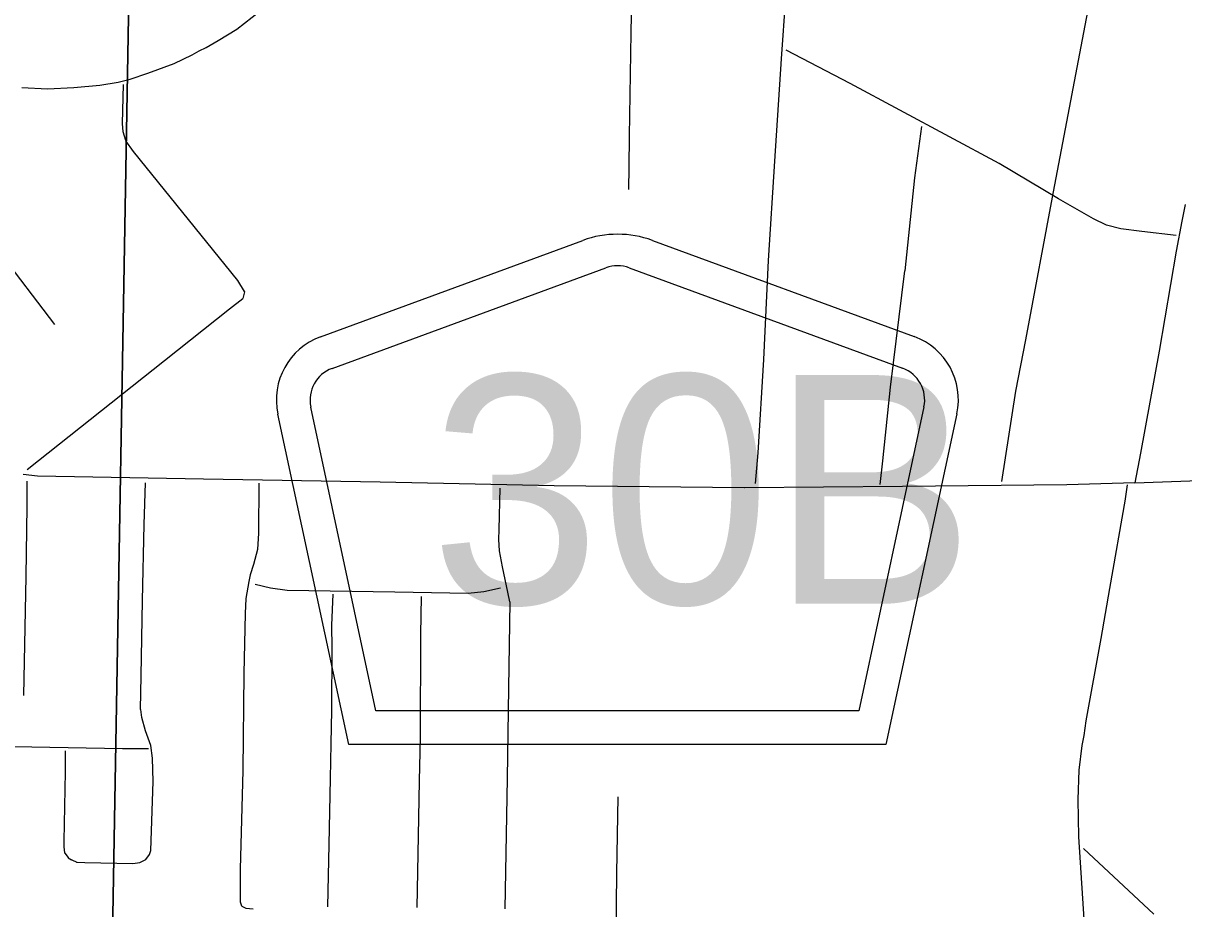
# Model space of a CAD drawing. Extents: x 1219626 to 1426462, y 456797 to 752399.
# Drawn here: x 1337744 to 1341192, y 514200 to 516832 of the extents above; entities that cross this region are included whole.
import ezdxf

# ---------------------------------------------------------------- set-up
doc = ezdxf.new("R2010")
doc.units = 0
for name, color, linetype in [('City Streets', 7, 'Continuous'), ('County Routes Highway Center Lines', 7, 'Continuous'), ('Quad Borders', 7, 'Continuous'), ('Roadshields County Roads', 7, 'Continuous')]:
    doc.layers.add(name, color=color, linetype=linetype)

msp = doc.modelspace()

# ---------------------------------------------------------------- linework, layer by layer
at = {"layer": 'City Streets'}
for p, q in [((1340804.8, 516330.3), (1340942.1, 517052.5)), ((1340015.8, 517015.8), (1339995.9, 516725.7)), ((1340201.4, 516652.2), (1340010.4, 516751.8)), ((1338038.5, 516533.8), (1338042.3, 516649.8)), ((1340643.7, 516414.4), (1340201.4, 516652.2)), ((1338040.4, 516508.8), (1338038.5, 516533.7)), ((1340392.9, 516372.3), (1340413.6, 516524.6)), ((1338049, 516482.7), (1338040.4, 516508.5)), ((1338071.3, 516450.7), (1338049.2, 516482.4)), ((1338381.7, 516066.8), (1338071.4, 516450.6)), ((1340819.7, 516309.5), (1340643.8, 516414.4)), ((1340363.9, 516095.8), (1340392.9, 516372.3)), ((1340722.6, 515890.3), (1340804.8, 516330.3)), ((1340924.1, 516250.5), (1340819.8, 516309.5)), ((1340962.3, 516231.7), (1340924.2, 516250.5)), ((1341004.9, 516221), (1340962.5, 516231.6)), ((1341067.3, 516212.3), (1341005, 516221)), ((1341169.8, 516200.7), (1341067.3, 516212.3)), ((1337837.6, 515936), (1337669.3, 516156)), ((1339957.3, 516126.2), (1339943.7, 515832.3)), ((1340320.8, 515750.1), (1340363.8, 516095.8)), ((1338401.8, 516034.3), (1338381.7, 516066.7)), ((1338356.6, 515982.7), (1338396.9, 516013.4)), ((1338397.3, 516013.9), (1338401.9, 516033.5)), ((1340693.6, 515738.5), (1340722.6, 515890.3)), ((1339943.7, 515832.3), (1339926.8, 515555.3)), ((1340298.1, 515531.1), (1340320.8, 515750.1)), ((1340652, 515469.7), (1340693.6, 515738.5)), ((1339926.8, 515555.3), (1339919.1, 515463.4)), ((1340289.9, 515461), (1340298.1, 515531.1)), ((1337786.3, 515485.4), (1337743.9, 515490.3)), ((1337756.1, 515396.7), (1337755.2, 515471.2)), ((1338279.5, 515476.2), (1337786.4, 515485.4)), ((1338103.5, 515341.8), (1338107.3, 515466.1)), ((1338804, 515467.5), (1338279.5, 515476.2)), ((1338443.8, 515465.1), (1338443.3, 515316.2)), ((1339321.3, 515456.9), (1338804, 515467.5)), ((1339886.4, 515450.6), (1339321.3, 515456.9)), ((1341047.1, 515465.4), (1340844.2, 515460.3)), ((1341019.2, 515417.8), (1341025, 515459.8)), ((1339158.4, 515327.3), (1339161.3, 515449.6)), ((1338098.6, 515115.6), (1338103.5, 515341.8)), ((1338443.3, 515316.2), (1338440, 515267.5)), ((1339156.9, 515297.4), (1339158.4, 515327.3)), ((1339158.8, 515263.6), (1339156.9, 515297.3)), ((1338439.9, 515267.3), (1338428.4, 515222.9)), ((1339167.6, 515216.2), (1339158.9, 515263.5)), ((1338428.3, 515222.9), (1338418.2, 515192.5)), ((1339183.5, 515141.2), (1339167.6, 515216.1)), ((1338418.2, 515192.4), (1338414.3, 515172.2)), ((1338414.3, 515172.1), (1338405.2, 515121.9)), ((1338432.7, 515164.4), (1338478.6, 515153.8)), ((1338478.7, 515153.8), (1338528.4, 515147)), ((1338528.5, 515147), (1338848, 515142.2)), ((1339112.5, 515142.7), (1339161.8, 515153.8)), ((1338094.8, 514892.2), (1338098.6, 515115.6)), ((1338405.2, 515121.8), (1338403.2, 515077.4)), ((1338660.9, 515042.6), (1338664.8, 515135.4)), ((1338848, 515142.2), (1339065.5, 515138.3)), ((1338925.8, 515127.7), (1338923.9, 515015.5)), ((1339065.6, 515138.3), (1339112.4, 515142.7)), ((1339190.2, 515112.3), (1339183.5, 515141.2)), ((1338403.2, 515077.4), (1338398.9, 514899.5)), ((1338661.4, 514974.4), (1338660.9, 515042.6)), ((1338923.9, 515015.5), (1338922.9, 514707.6)), ((1338660.9, 514789.7), (1338661.4, 514974.4)), ((1340902.2, 514758.8), (1340946.2, 515002.9)), ((1338092.8, 514792.2), (1338094.8, 514892.2)), ((1338398.9, 514899.5), (1338396, 514611.4)), ((1338096.7, 514768.5), (1338092.9, 514792.1)), ((1338107.3, 514728.9), (1338096.7, 514768.4)), ((1340896.4, 514715.3), (1340902.2, 514758.8)), ((1338122.8, 514685.4), (1338107.4, 514728.8)), ((1340890.1, 514684.9), (1340896.4, 514715.3)), ((1337868.5, 514668.9), (1337868.5, 514607)), ((1338116.5, 514675.2), (1338038.7, 514675.6)), ((1338128.1, 514647.7), (1338122.8, 514685.2)), ((1340881.4, 514611.9), (1340890.1, 514684.8)), ((1338129.6, 514578.5), (1338128.1, 514647.5)), ((1337868.5, 514607), (1337864.2, 514401.1)), ((1338396, 514611.3), (1338388.2, 514317.4)), ((1340878, 514524.4), (1340881.4, 514611.8)), ((1338122.8, 514373.1), (1338129.6, 514578.4)), ((1338652.7, 514391.4), (1338657, 514586.7)), ((1339177.7, 514310.2), (1339182.5, 514588.1)), ((1340879.9, 514413.6), (1340878, 514524.3)), ((1337864.2, 514401), (1337864.2, 514383.7)), ((1338649.3, 514205.7), (1338652.7, 514391.4)), ((1338917.1, 514417), (1338913.7, 514203.8)), ((1340898.8, 514124), (1340879.9, 514413.6)), ((1337864.2, 514383.6), (1337867, 514366)), ((1337867.2, 514365.6), (1337877.1, 514351.9)), ((1337877.4, 514351.6), (1337887.8, 514345.9)), ((1338108.5, 514346.6), (1338118.9, 514360.8)), ((1338119, 514361.1), (1338122.8, 514372.9)), ((1341102.8, 514183.5), (1340894, 514378.8)), ((1337887.9, 514345.9), (1337902.7, 514338.8)), ((1337903, 514338.7), (1337926.5, 514337.2)), ((1337926.6, 514337.2), (1338069.6, 514334.3)), ((1338069.7, 514334.3), (1338090.3, 514337.2)), ((1338090.6, 514337.3), (1338108.1, 514346.3)), ((1338388.2, 514317.4), (1338388.7, 514244.4)), ((1339176.3, 514199.9), (1339177.7, 514310.2)), ((1338388.7, 514244.4), (1338388.7, 514221.3)), ((1338388.8, 514221.1), (1338392.5, 514208.5)), ((1338393, 514208), (1338405, 514201.5)), ((1338405.4, 514201.4), (1338426.9, 514199.9))]:
    msp.add_line(p, q, dxfattribs=at)
for points in [[(1339995.9, 516725.7), (1339976.1, 516421.6), (1339957.3, 516126.2)], [(1337755.2, 515505), (1338163.2, 515828.9), (1338356.6, 515982.6)], [(1340844.2, 515460.3), (1340356.4, 515455), (1339886.5, 515450.6)], [(1337745.5, 514834), (1337752.3, 515187.9), (1337756.1, 515396.7)], [(1340946.2, 515002.9), (1340972.3, 515151.8), (1341019.2, 515417.7)], [(1339182.5, 514588.1), (1339186.4, 514855.5), (1339190.3, 515112.1)], [(1338657, 514586.7), (1338659, 514690.1), (1338660.9, 514789.7)], [(1338922.9, 514707.5), (1338920.5, 514580.4), (1338917.1, 514417)], [(1338038.7, 514675.6), (1337660.6, 514681.9), (1337209.7, 514689.7)]]:
    msp.add_lwpolyline(points, dxfattribs=at)
for centre, start, end in [((1339996.9, 516725.6), 176.0909, 176.2706), ((1340200.9, 516651.3), 61.7329, 62.4571), ((1338039.5, 516533.8), 178.0908, 184.3987), ((1338041.4, 516508.8), 184.3987, 198.4349), ((1338050, 516483), 198.4349, 214.8753), ((1338072.1, 516451.2), 214.8753, 218.9578), ((1340643.3, 516413.5), 59.1986, 61.7329), ((1340393.9, 516372.2), 172.2267, 174.0119), ((1340805.7, 516330.1), 169.2369, 169.4184), ((1340820.2, 516310.3), 239.1986, 240.5416), ((1340924.6, 516251.4), 240.5416, 243.7258), ((1340962.7, 516232.6), 243.7258, 255.9638), ((1341005.1, 516222), 255.9638, 262.0565), ((1341067.4, 516213.3), 262.0565, 263.5412), ((1339958.3, 516126.2), 176.3478, 177.3632), ((1340362.9, 516095.9), 352.9046, 354.0119), ((1338380.9, 516066.2), 31.7014, 38.9578), ((1338396.3, 516014.2), 307.3039, 346.6075), ((1338400.9, 516033.7), 346.6075, 31.7014), ((1338357.2, 515981.9), 127.3039, 128.4847), ((1340721.6, 515890.5), 349.1822, 349.4184), ((1339942.7, 515832.4), 356.5046, 357.3632), ((1340321.8, 515750), 172.9046, 174.0766), ((1340694.5, 515738.3), 169.1822, 171.2074), ((1339925.8, 515555.4), 355.1864, 356.5046), ((1340297.1, 515531.2), 353.3131, 354.0766), ((1337786.4, 515486.4), 263.5169, 268.9328), ((1338279.5, 515477.2), 268.9328, 269.0496), ((1338804, 515466.5), 88.8221, 89.0496), ((1339321.3, 515457.9), 268.8221, 269.3629), ((1340844.1, 515461.3), 270.6246, 271.4548), ((1339886.4, 515451.6), 269.3629, 270.5305), ((1337755.1, 515396.7), 358.9391, 0.7441), ((1341018.2, 515417.9), 349.998, 352.1467), ((1338104.5, 515341.8), 178.217, 178.7759), ((1338442.3, 515316.3), 356.0353, 359.814), ((1339157.4, 515327.4), 357.2298, 358.6415), ((1339157.9, 515297.4), 177.2298, 183.2705), ((1338439, 515267.6), 345.3791, 356.0353), ((1339159.8, 515263.6), 183.2705, 190.4077), ((1338427.4, 515223.2), 341.5651, 345.3791), ((1339168.5, 515216.3), 190.4077, 192.019), ((1338419.2, 515192.2), 161.5651, 169.2157), ((1338415.3, 515172), 169.2157, 169.6467), ((1338478.8, 515154.8), 256.9613, 262.2597), ((1338528.5, 515148), 262.2597, 269.1333), ((1338099.6, 515115.6), 178.7759, 179.008), ((1338406.1, 515121.8), 169.6467, 177.5104), ((1338848, 515141.2), 88.9815, 89.1333), ((1339065.5, 515139.3), 268.9815, 275.3009), ((1339112.3, 515143.6), 275.3009, 282.7071), ((1339184.5, 515141.4), 192.019, 193.134), ((1339189.3, 515112.1), 359.1369, 13.134), ((1338404.2, 515077.4), 177.5104, 178.599), ((1338661.9, 515042.6), 177.6141, 180.4063), ((1338924.9, 515015.5), 179.0122, 179.8201), ((1338660.4, 514974.4), 359.85, 0.4063), ((1340945.2, 515003.1), 349.785, 350.0557), ((1338093.8, 514892.2), 358.893, 359.008), ((1338399.9, 514899.5), 178.599, 179.4232), ((1338093.8, 514792.2), 178.893, 189.2726), ((1338097.7, 514768.7), 189.2726, 195.0184), ((1338659.9, 514789.8), 358.8876, 359.85), ((1340903.2, 514758.6), 169.785, 172.4054), ((1338108.3, 514729.1), 195.0184, 199.5731), ((1338921.9, 514707.6), 358.9109, 359.8201), ((1340895.4, 514715.5), 348.3407, 352.4054), ((1338038.7, 514676.6), 269.0476, 269.6441), ((1338121.8, 514685.1), 8.0272, 19.5731), ((1340891.1, 514684.7), 168.3407, 173.2021), ((1338127.1, 514647.5), 1.2018, 8.0272), ((1337867.5, 514607), 358.7897, 0), ((1338395, 514611.4), 358.4926, 359.4232), ((1340882.4, 514611.8), 173.2021, 177.7852), ((1338128.6, 514578.5), 358.1133, 1.2018), ((1338656, 514586.7), 358.7238, 358.9292), ((1339181.5, 514588.2), 359.0037, 359.1712), ((1340879, 514524.3), 177.7852, 181.0007), ((1337865.2, 514401), 178.7897, 180), ((1338653.7, 514391.4), 178.7238, 178.9557), ((1338918.1, 514417), 178.8136, 179.0906), ((1340880.9, 514413.7), 181.0007, 183.7252), ((1337865.2, 514383.7), 180, 189.211), ((1337868, 514366.1), 189.211, 215.9097), ((1337877.9, 514352.5), 215.9097, 241.3895), ((1338118, 514361.4), 323.7462, 342.2553), ((1338121.8, 514373.2), 342.2553, 358.1133), ((1337888.3, 514346.8), 241.3895, 244.179), ((1337903.1, 514339.7), 244.179, 266.4965), ((1337926.6, 514338.2), 266.4965, 268.8388), ((1338069.6, 514335.3), 268.8388, 277.9435), ((1338090.1, 514338.2), 277.9435, 297.1811), ((1338107.6, 514347.2), 297.1811, 323.7462), ((1338389.2, 514317.4), 178.4926, 180.3794), ((1339178.7, 514310.1), 179.0037, 179.2462), ((1338387.7, 514244.4), 0, 0.3794), ((1338389.7, 514221.3), 180, 196.5044), ((1338393.4, 514208.8), 196.5044, 241.6992), ((1338405.4, 514202.4), 241.6992, 266.1859), ((1338426.9, 514200.9), 266.1859, 269.5993)]:
    msp.add_arc(centre, 1, start, end, dxfattribs=at)
at = {"layer": 'County Routes Highway Center Lines'}
for p, q in [((1339553.4, 517152.7), (1339549.6, 516802.9)), ((1338379, 516814.1), (1338446.9, 516867)), ((1338322.7, 516780.1), (1338379, 516814.1)), ((1339549.6, 516802.9), (1339544.2, 516495.8)), ((1338287.3, 516759.7), (1338322.7, 516780.1)), ((1338192.2, 516712.2), (1338246, 516737.9)), ((1338246, 516737.9), (1338266.4, 516749.1)), ((1338266.4, 516749.1), (1338287.3, 516759.7)), ((1338114.6, 516683.1), (1338192.2, 516712.2)), ((1338026.3, 516656.4), (1338061.2, 516665.1)), ((1338061.2, 516665.1), (1338114.6, 516683.1)), ((1337739.6, 516640.9), (1337816.2, 516637)), ((1337816.2, 516637), (1337893.8, 516640.4)), ((1337893.8, 516640.4), (1337971.5, 516647.2)), ((1337971.5, 516647.2), (1338026.3, 516656.4)), ((1339544.2, 516495.8), (1339543.3, 516404.2)), ((1339543.3, 516404.2), (1339542.2, 516337.9)), ((1341196.6, 516293.1), (1341186.4, 516243.1)), ((1341186.4, 516243.1), (1341169.4, 516154.3)), ((1341169.4, 516154.3), (1341119.4, 515857.4)), ((1341119.4, 515857.4), (1341063.6, 515554.2)), ((1341063.6, 515554.2), (1341047.1, 515465.4)), ((1341047.1, 515465.4), (1341237.8, 515472.2)), ((1339510.5, 514532.2), (1339506.9, 514306)), ((1339506.9, 514306), (1339503, 514005.2))]:
    msp.add_line(p, q, dxfattribs=at)
at = {"layer": 'Quad Borders'}
for p, q in [((1338658.1, 551109.9), (1337860.7, 505655.7)), ((1337860.7, 505655.7), (1338658.1, 551109.9))]:
    msp.add_line(p, q, dxfattribs=at)
at = {"layer": 'Roadshields County Roads'}
for p, q in [((1338627.1, 515899.7), (1339406.5, 516186.1)), ((1339613.4, 516186.1), (1340391.4, 515900.2)), ((1338661.6, 515805.9), (1339475.4, 516104.9)), ((1339544.4, 516104.9), (1340356.9, 515806.4)), ((1338711.1, 514687.9), (1338500.5, 515670.1)), ((1338791.9, 514787.9), (1338598.3, 515691)), ((1340420.2, 515691.5), (1340226.5, 514787.9)), ((1340518, 515670.6), (1340307.3, 514687.9)), ((1340226.5, 514787.9), (1338791.9, 514787.9)), ((1340307.3, 514687.9), (1338711.1, 514687.9))]:
    msp.add_line(p, q, dxfattribs=at)
for centre, radius, start, end in [((1339509.9, 515904.5), 300, 69.827, 110.173), ((1339509.9, 516011), 100, 69.827, 110.173), ((1338696.1, 515712), 200, 110.173, 192.0999), ((1340322.4, 515712.5), 200, 347.9001, 69.827), ((1338696.1, 515712), 100, 110.173, 192.0999), ((1340322.4, 515712.5), 100, 347.9001, 69.827)]:
    msp.add_arc(centre, radius, start, end, dxfattribs=at)

# ---------------------------------------------------------------- texts
msp.add_text('30B', height=680, dxfattribs=at).set_placement((1338953.2, 515106.2))

doc.saveas('drawing.dxf')
